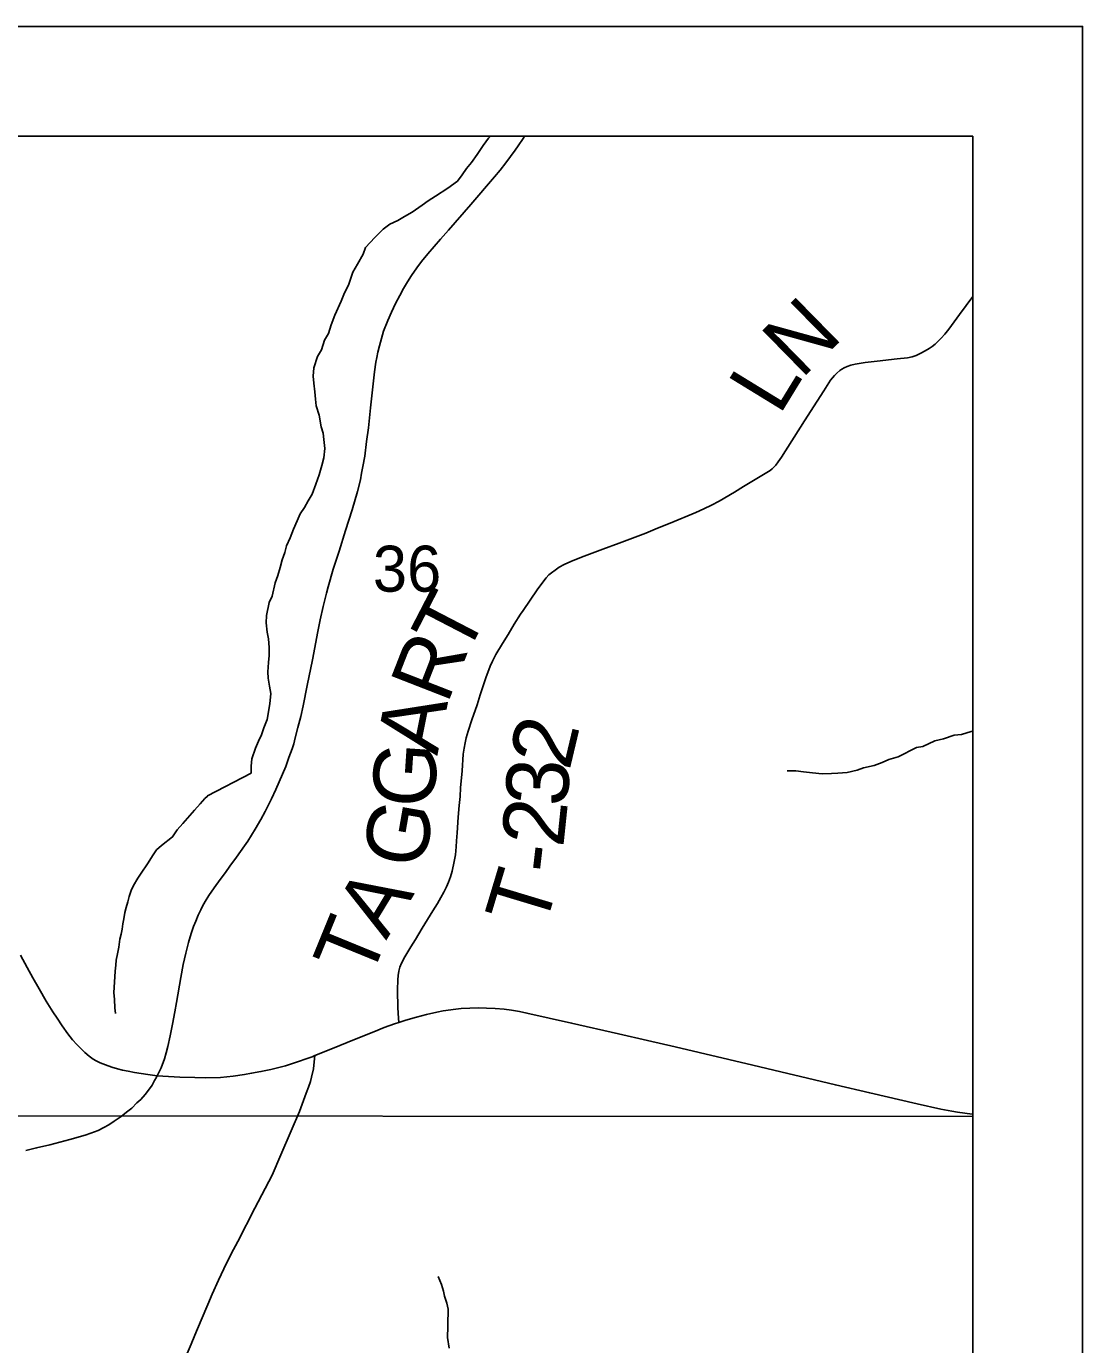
# Model space of a CAD drawing. Extents: x 0 to 34, y 0 to 22.
# Drawn here: x 24.538 to 25.5, y 19.3 to 20.5 of the extents above; entities that cross this region are included whole.
import ezdxf

# ---------------------------------------------------------------- set-up
doc = ezdxf.new("R2010")
doc.units = 0
for name, color, linetype in [('GM_X_Corporation', 7, 'Continuous'), ('GM_X_County_Road', 7, 'Continuous'), ('GM_X_Minor_River', 7, 'Continuous'), ('GM_X_Section_Text', 7, 'Continuous'), ('GM_X_State_Route', 7, 'Continuous'), ('GM_X_Township_Road', 7, 'Continuous'), ('GM_X_Township_Road_Text', 7, 'Continuous'), ('SH_Data', 7, 'Continuous')]:
    doc.layers.add(name, color=color, linetype=linetype)

msp = doc.modelspace()

# ---------------------------------------------------------------- linework, layer by layer
at = {"layer": 'GM_X_Corporation'}
for points in [[(25.4, 19.0068), (25.4, 20.4), (21.2921, 20.4), (21.2757, 19.6748), (21.2742, 19.6071), (21.273, 19.5535), (21.2652, 19.1913), (21.5297, 19.1865), (21.7744, 19.1817), (21.8956, 19.1793), (22.6423, 19.1645), (23.3329, 19.1508), (23.5499, 19.1465), (23.786, 19.1434), (24.169, 19.1418), (24.3186, 19.1409), (24.3186, 19.0261), (24.5766, 19.0222)], [(25.4, 19.5078), (25.4, 20.4), (24.343, 20.4), (24.3281, 19.637), (24.3248, 19.5084)], [(25.4, 18.4978), (25.4, 19.5078), (24.3248, 19.5084), (24.3084, 18.6368), (24.3059, 18.5094)]]:
    msp.add_lwpolyline(points, close=True, dxfattribs=at)
at = {"layer": 'GM_X_County_Road'}
for points in [[(24.5329, 19.6545), (24.5388, 19.6433), (24.544, 19.634), (24.5497, 19.6239), (24.5562, 19.6128), (24.5623, 19.603), (24.5661, 19.5971), (24.5708, 19.5902), (24.5761, 19.5828), (24.5802, 19.5776), (24.584, 19.5733), (24.5877, 19.5695), (24.5915, 19.5658), (24.5953, 19.5626), (24.5991, 19.56), (24.6019, 19.5584), (24.6054, 19.5566), (24.6103, 19.5546), (24.6159, 19.5527), (24.6211, 19.551), (24.6256, 19.5499), (24.6309, 19.5488), (24.6367, 19.5477), (24.6487, 19.5458), (24.6529, 19.5452), (24.6574, 19.5447), (24.678, 19.5436), (24.6917, 19.5431), (24.7014, 19.5429), (24.7151, 19.5431), (24.7264, 19.5444), (24.7369, 19.546), (24.7432, 19.547), (24.7518, 19.5485), (24.7609, 19.5505), (24.7743, 19.5539), (24.785, 19.5573), (24.794, 19.5604), (24.7983, 19.5621), (24.801, 19.5632)], [(24.8772, 19.5932), (24.8838, 19.5953), (24.8935, 19.5981), (24.9024, 19.6005), (24.9121, 19.6027), (24.9178, 19.6038), (24.9292, 19.6055), (24.9341, 19.6059), (24.9419, 19.6063), (24.9498, 19.6065), (24.9573, 19.6064), (24.9651, 19.6061), (24.9734, 19.6054), (24.9798, 19.6044), (24.9873, 19.6032), (24.9939, 19.6018), (25.0346, 19.5927), (25.0774, 19.5828), (25.1039, 19.5767), (25.1289, 19.5712), (25.1998, 19.5543), (25.2749, 19.5364), (25.3061, 19.5291), (25.3492, 19.5192), (25.3708, 19.5144), (25.3809, 19.5124), (25.3862, 19.5115), (25.3994, 19.5099), (25.4, 19.5098)], [(24.801, 19.5632), (24.8168, 19.5696), (24.837, 19.5779), (24.8545, 19.5848), (24.8641, 19.5886), (24.8734, 19.5919), (24.8772, 19.5932)]]:
    msp.add_lwpolyline(points, dxfattribs=at)
at = {"layer": 'GM_X_Minor_River'}
for points in [[(24.9608, 20.4), (24.9591, 20.3981), (24.9541, 20.3917), (24.9488, 20.3834), (24.9434, 20.3762), (24.9389, 20.3705), (24.935, 20.3648), (24.9308, 20.3591), (24.9221, 20.3527), (24.9107, 20.3455), (24.9042, 20.3413), (24.8985, 20.3372), (24.8894, 20.3308), (24.8825, 20.327), (24.8764, 20.3232), (24.8692, 20.3198), (24.8631, 20.3153), (24.8555, 20.3077), (24.8471, 20.2986), (24.8448, 20.2925), (24.8398, 20.2834), (24.8356, 20.2762), (24.8314, 20.2645), (24.828, 20.2573), (24.8249, 20.25), (24.8191, 20.2371), (24.8157, 20.2284), (24.8134, 20.2204), (24.8096, 20.2144), (24.8069, 20.2056), (24.8034, 20.1996), (24.8, 20.1893), (24.7992, 20.1817), (24.7999, 20.1753), (24.801, 20.1673), (24.8014, 20.1605), (24.8021, 20.1547), (24.8047, 20.146), (24.8066, 20.1354), (24.8084, 20.1296), (24.8092, 20.1239), (24.8099, 20.1156), (24.8091, 20.1072), (24.8072, 20.1004), (24.8049, 20.0917), (24.8018, 20.0833), (24.7983, 20.0742), (24.7949, 20.0681), (24.7915, 20.0621), (24.7876, 20.0564), (24.7849, 20.0499), (24.7815, 20.0423), (24.7784, 20.0344), (24.775, 20.0272), (24.7734, 20.0211), (24.7711, 20.0143), (24.7692, 20.0074), (24.7673, 20.0002), (24.7646, 19.9934), (24.7619, 19.9812), (24.7592, 19.9755), (24.7569, 19.9638), (24.7565, 19.9569), (24.7576, 19.9486), (24.7587, 19.9425), (24.7594, 19.9345), (24.7594, 19.9273), (24.7586, 19.9208), (24.7582, 19.9125), (24.7585, 19.9068), (24.7596, 19.8995), (24.7607, 19.8927), (24.7599, 19.8832), (24.7576, 19.8692), (24.7545, 19.8616), (24.7522, 19.8551), (24.7496, 19.8494), (24.7469, 19.843), (24.7434, 19.8331), (24.743, 19.8266), (24.743, 19.8202), (24.7031, 19.7995)], [(25.4, 19.8583), (25.3984, 19.8581), (25.3897, 19.8555), (25.3829, 19.8547), (25.3734, 19.8514), (25.3654, 19.8495), (25.3544, 19.8446), (25.3487, 19.8435), (25.3319, 19.8352), (25.3236, 19.8325), (25.3175, 19.8299), (25.3103, 19.8273), (25.3004, 19.825), (25.2947, 19.8228), (25.2856, 19.8209), (25.2772, 19.8202), (25.2712, 19.8198), (25.2628, 19.8195), (25.2541, 19.8206), (25.2457, 19.8214), (25.2389, 19.8222), (25.2309, 19.8222)], [(24.7031, 19.7994), (24.7008, 19.7971), (24.6963, 19.7922), (24.6914, 19.7865), (24.6808, 19.7743), (24.6755, 19.7686), (24.6713, 19.7621), (24.6611, 19.7545), (24.6566, 19.7503), (24.6535, 19.7458), (24.6486, 19.7378), (24.6426, 19.7291), (24.6396, 19.7245), (24.6358, 19.718), (24.6335, 19.7135), (24.6317, 19.7078), (24.6305, 19.7032), (24.629, 19.6979), (24.6279, 19.6933), (24.6268, 19.6876), (24.626, 19.6831), (24.6253, 19.6781), (24.6246, 19.6736), (24.6234, 19.669), (24.6223, 19.6618), (24.6212, 19.6557), (24.6201, 19.65), (24.6197, 19.6455), (24.619, 19.6401), (24.6186, 19.6348), (24.6179, 19.6204), (24.6183, 19.6143), (24.6187, 19.6067), (24.6195, 19.6014)], [(24.9131, 19.362), (24.9161, 19.3548), (24.918, 19.3487), (24.9188, 19.3441), (24.9211, 19.3377), (24.9223, 19.3324), (24.9223, 19.3274), (24.9219, 19.3229), (24.9219, 19.3164), (24.9216, 19.3065), (24.9232, 19.2967)]]:
    msp.add_lwpolyline(points, dxfattribs=at)
at = {"layer": 'GM_X_State_Route'}
msp.add_lwpolyline([(24.5376, 19.4766), (24.5475, 19.479), (24.5597, 19.482), (24.5686, 19.4844), (24.5779, 19.4866), (24.5917, 19.4908), (24.5968, 19.4924), (24.6036, 19.495), (24.6087, 19.4977), (24.6132, 19.5001), (24.6181, 19.5033), (24.6244, 19.5076), (24.6295, 19.5116), (24.6341, 19.5154), (24.6389, 19.52), (24.6423, 19.5232), (24.6463, 19.5276), (24.6494, 19.5316), (24.6526, 19.5363), (24.655, 19.5403), (24.6565, 19.543), (24.6574, 19.5447), (24.6608, 19.552), (24.6639, 19.5602), (24.6655, 19.5655), (24.667, 19.5714), (24.6692, 19.581), (24.6713, 19.5916), (24.6734, 19.6029), (24.6749, 19.6114), (24.6789, 19.6342), (24.681, 19.6461), (24.6833, 19.6562), (24.6859, 19.6662), (24.6884, 19.6744), (24.6905, 19.6805), (24.6925, 19.6856), (24.6947, 19.6909), (24.6971, 19.6959), (24.6987, 19.6992), (24.7011, 19.7034), (24.7044, 19.7089), (24.7091, 19.7158), (24.7148, 19.7235), (24.7194, 19.7298), (24.7235, 19.7355), (24.7295, 19.7436), (24.7369, 19.754), (24.7398, 19.7582), (24.7466, 19.7691), (24.7517, 19.7781), (24.7555, 19.7852), (24.7613, 19.7969), (24.7654, 19.8053), (24.7685, 19.8124), (24.7745, 19.8264), (24.7773, 19.8346), (24.7801, 19.8424), (24.7816, 19.847), (24.7831, 19.8524), (24.7855, 19.8619), (24.788, 19.8718), (24.7901, 19.8814), (24.7938, 19.9001), (24.7986, 19.9235), (24.8035, 19.9493), (24.8058, 19.9597), (24.8084, 19.9719), (24.8114, 19.9842), (24.813, 19.9897), (24.8177, 20.006), (24.8229, 20.0224), (24.8288, 20.041), (24.835, 20.06), (24.8398, 20.0767), (24.8423, 20.0871), (24.8435, 20.0932), (24.8447, 20.0995), (24.8463, 20.1087), (24.848, 20.1222), (24.8496, 20.1345), (24.8516, 20.1528), (24.8552, 20.1854), (24.8565, 20.1944), (24.8572, 20.1987), (24.8582, 20.2033), (24.8597, 20.2093), (24.8633, 20.2224), (24.8673, 20.2324), (24.8707, 20.2399), (24.8744, 20.2478), (24.8782, 20.2551), (24.8817, 20.2615), (24.8851, 20.2673), (24.889, 20.2733), (24.8938, 20.2801), (24.898, 20.2859), (24.9037, 20.2928), (24.9154, 20.3064), (24.9227, 20.3145), (24.9429, 20.3378), (24.9645, 20.363), (24.9696, 20.3691), (24.9748, 20.3757), (24.9833, 20.3873), (24.9861, 20.3912), (24.9905, 20.3978), (24.9919, 20.4)], dxfattribs=at)
at = {"layer": 'GM_X_Township_Road'}
for points in [[(24.8772, 19.5932), (24.877, 19.5973), (24.8764, 19.6065), (24.8763, 19.6112), (24.8761, 19.6181), (24.8762, 19.623), (24.8763, 19.6321), (24.8767, 19.636), (24.8774, 19.6401), (24.8783, 19.6435), (24.8797, 19.6471), (24.8828, 19.6529), (24.8883, 19.662), (24.8925, 19.6689), (24.8987, 19.6791), (24.9084, 19.6949), (24.9125, 19.7017), (24.9156, 19.7071), (24.9182, 19.7118), (24.9207, 19.7167), (24.9227, 19.7211), (24.9244, 19.7258), (24.9258, 19.7309), (24.9278, 19.7397), (24.9288, 19.7458), (24.9296, 19.7531), (24.93, 19.7586), (24.9305, 19.7659), (24.9315, 19.7802), (24.9323, 19.7908), (24.9331, 19.799), (24.9336, 19.8068), (24.9349, 19.8223), (24.936, 19.8376), (24.9367, 19.843), (24.9377, 19.8478), (24.9387, 19.8523), (24.9405, 19.8585), (24.9439, 19.8686), (24.9486, 19.8824), (24.9515, 19.8914), (24.957, 19.908), (24.9583, 19.9119), (24.9605, 19.9176), (24.9627, 19.9223), (24.9657, 19.9282), (24.9718, 19.9381), (24.9769, 19.9463), (24.9825, 19.9558), (24.9882, 19.9648), (24.9905, 19.9683), (25.0033, 19.9871), (25.0084, 19.9942), (25.0114, 19.998), (25.014, 20.0006), (25.0165, 20.0027), (25.0196, 20.0051), (25.0234, 20.0076), (25.0278, 20.01), (25.0339, 20.013), (25.0436, 20.0169), (25.063, 20.0242), (25.0779, 20.0297), (25.1024, 20.0388), (25.1128, 20.0431), (25.1245, 20.0479), (25.1479, 20.0576), (25.1551, 20.0607), (25.162, 20.0641), (25.1691, 20.0679), (25.1829, 20.076), (25.1913, 20.0812), (25.2004, 20.0866), (25.2141, 20.0947), (25.2156, 20.0957), (25.2173, 20.0972), (25.2192, 20.0989), (25.2207, 20.1006), (25.2229, 20.1035), (25.2259, 20.1079), (25.2467, 20.1409), (25.2582, 20.1587), (25.2643, 20.1681), (25.2705, 20.1778), (25.2723, 20.1802), (25.2741, 20.1823), (25.2762, 20.1844), (25.2788, 20.1867), (25.2808, 20.1881), (25.2829, 20.1892), (25.2856, 20.1905), (25.2889, 20.1916), (25.2928, 20.1924), (25.2966, 20.1932), (25.3019, 20.1939), (25.3129, 20.1952), (25.3312, 20.1973), (25.3405, 20.1984), (25.3449, 20.1993), (25.3484, 20.2005), (25.3526, 20.2025), (25.3566, 20.2047), (25.3601, 20.2069), (25.3629, 20.2087), (25.3656, 20.2108), (25.3685, 20.2135), (25.3713, 20.2163), (25.3745, 20.2198), (25.3781, 20.2243), (25.388, 20.2378), (25.4, 20.2541)], [(24.801, 19.5632), (24.8168, 19.5696), (24.837, 19.5779), (24.8545, 19.5848), (24.8641, 19.5886), (24.8734, 19.5919), (24.8772, 19.5932)], [(24.6845, 19.2919), (24.6882, 19.3003), (24.6917, 19.3086), (24.6975, 19.3224), (24.7034, 19.3364), (24.7074, 19.3459), (24.713, 19.3586), (24.7179, 19.369), (24.7247, 19.3827), (24.7306, 19.3938), (24.7463, 19.4241), (24.7619, 19.4542), (24.77, 19.4729), (24.7794, 19.4947), (24.7868, 19.5122), (24.7931, 19.5289), (24.7951, 19.5343), (24.7968, 19.5394), (24.7979, 19.5434), (24.7996, 19.551), (24.8004, 19.5574), (24.801, 19.5632)]]:
    msp.add_lwpolyline(points, dxfattribs=at)
at = {"layer": 'SH_Data'}
for points in [[(18.5, 20.5), (25.5, 20.5), (25.5, 13.5), (18.5, 13.5)], [(18.6, 20.4), (25.4, 20.4), (25.4, 13.6), (18.6, 13.6)]]:
    msp.add_lwpolyline(points, close=True, dxfattribs=at)

# ---------------------------------------------------------------- texts
at = {"layer": 'GM_X_Section_Text'}
msp.add_text('36', height=0.04186, rotation=0, dxfattribs=at).set_placement((24.8537, 19.9854))
at = {"layer": 'GM_X_Township_Road_Text'}
for s, rotation, p in [('N', 44.4281, (25.2437, 20.1783)), ('L', 58.5129, (25.2238, 20.145)), ('T', 62.6031, (24.9377, 19.9241)), ('R', 68.6943, (24.9214, 19.8821)), ('A', 78.6401, (24.9123, 19.8356)), ('2', 76.6516, (25.0326, 19.8217)), ('G', 86.2336, (24.9092, 19.7877)), ('3', 86.5514, (25.0308, 19.7893)), ('G', 80.0805, (24.8998, 19.7318)), ('2', 84.0228, (25.027, 19.7518)), ('-', 83.3017, (25.0242, 19.7278)), ('T', 73.2104, (25.0097, 19.6765)), ('A', 58.7789, (24.8658, 19.6676)), ('T', 67.7609, (24.8508, 19.6303))]:
    msp.add_text(s, height=0.0568, rotation=rotation, dxfattribs=at).set_placement(p)

doc.saveas('drawing.dxf')
